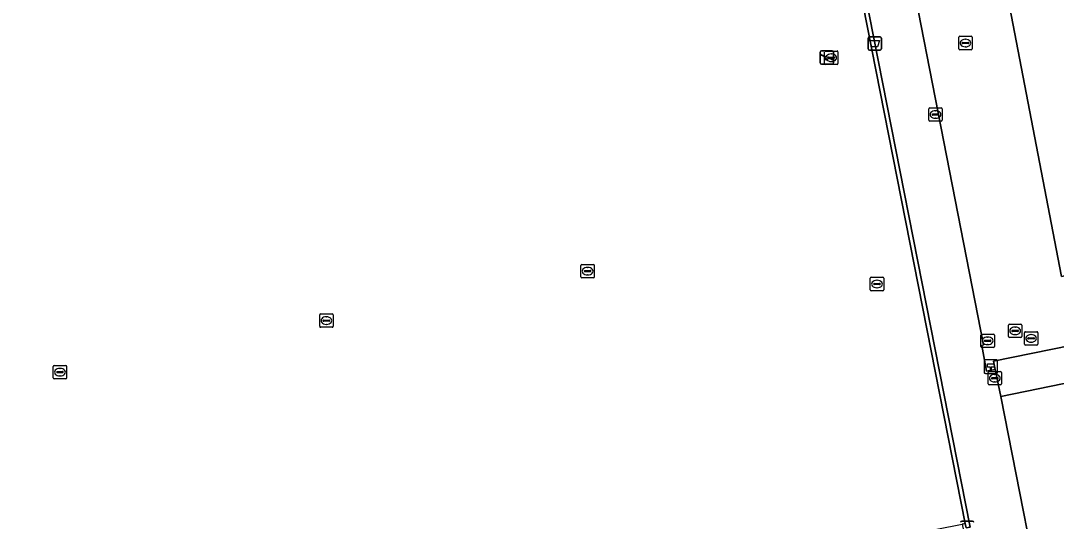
# Model space of a CAD drawing. Extents: x 160203 to 161530, y 379528 to 381797.
# Drawn here: x 160926.5 to 161003.7, y 380272.9 to 380310.2 of the extents above; entities that cross this region are included whole.
import ezdxf

# ---------------------------------------------------------------- set-up
doc = ezdxf.new("R2010")
doc.units = 0
for name, color, linetype in [('IMGEO_Afvalbak', 7, 'Continuous'), ('IMGEO_Groenvoorziening', 7, 'Continuous'), ('IMGEO_Hectometerpaal', 7, 'Continuous'), ('IMGEO_Hek', 7, 'Continuous'), ('IMGEO_Kolk', 7, 'Continuous'), ('IMGEO_Rijbaan_lokaal_open', 7, 'Continuous'), ('IMGEO_Speelvoorziening', 7, 'Continuous'), ('IMGEO_Voetpad_gesloten', 7, 'Continuous'), ('IMGEO_Voetpad_halfverhard', 7, 'Continuous'), ('IMGEO_Voetpad_open', 7, 'Continuous'), ('IMGEO_Waterleidingput', 7, 'Continuous')]:
    doc.layers.add(name, color=color, linetype=linetype)

msp = doc.modelspace()

# ---------------------------------------------------------------- linework, layer by layer
at = {"layer": 'IMGEO_Afvalbak'}
for p, q in [((160989.648, 380308.07), (160989.648, 380308.87)), ((160989.648, 380308.87), (160989.648, 380308.07)), ((160989.748, 380308.97), (160990.538, 380308.97)), ((160990.538, 380308.97), (160989.748, 380308.97)), ((160990.638, 380308.87), (160990.638, 380308.07)), ((160990.638, 380308.07), (160990.638, 380308.87)), ((160990.538, 380307.97), (160989.748, 380307.97)), ((160989.748, 380307.97), (160990.538, 380307.97)), ((160996.642, 380272.901), (160997.432, 380272.901)), ((160997.432, 380272.901), (160996.642, 380272.901))]:
    msp.add_line(p, q, dxfattribs=at)
msp.add_lwpolyline([(160989.791, 380308.684), (160990.495, 380308.684), (160990.346, 380308.214), (160989.94, 380308.214), (160989.791, 380308.684)], dxfattribs=at)
for centre, start, end in [((160989.748, 380308.87), 90, 180), ((160989.748, 380308.87), 90, 180), ((160990.538, 380308.87), 0, 90), ((160990.538, 380308.87), 360, 90), ((160989.748, 380308.07), 180, 270), ((160989.748, 380308.07), 180, 270), ((160990.538, 380308.07), 270, 0), ((160990.538, 380308.07), 270, 0), ((160996.642, 380272.801), 90, 180), ((160996.642, 380272.801), 90, 180), ((160997.432, 380272.801), 0, 90), ((160997.432, 380272.801), 360, 90)]:
    msp.add_arc(centre, 0.1, start, end, dxfattribs=at)
at = {"layer": 'IMGEO_Groenvoorziening'}
for points in [[(161085.537, 380377.016), (160985.605, 380357.762), (160988.105, 380344.908), (160986.786, 380344.652), (160986.845, 380344.353), (160998.251, 380286.024), (160998.135, 380285.991), (160998.477, 380284.075), (160999.132, 380284.201), (160999, 380284.815), (161014.741, 380288.028), (161014.77, 380287.937), (161015.166, 380288.017), (161017.972, 380273.912), (161018.431, 380273.994), (161025.681, 380237.526), (161025.325, 380237.468), (161031.755, 380225.462), (161026.902, 380250), (161019.392, 380287.978), (161106.057, 380305.223)], [(161104.77, 380311.847), (161004.072, 380291.11), (160991.612, 380355.796), (161085.984, 380375.238)]]:
    msp.add_lwpolyline(points, dxfattribs=at)
for points in [[(161091.436, 380376.361), (161085.984, 380375.238), (160991.612, 380355.796), (161004.072, 380291.11), (161104.77, 380311.847)], [(160982.946, 380343.466), (160876.624, 380322.345), (160890.678, 380251.936), (160931.881, 380259.924), (160937.455, 380261.035), (160950.949, 380263.688), (160996.667, 380272.689), (160996.889, 380272.733)]]:
    msp.add_lwpolyline(points, close=True, dxfattribs=at)
at = {"layer": 'IMGEO_Hectometerpaal'}
for p, q in [((160998.304, 380284.829), (160998.304, 380283.988)), ((160998.304, 380284.829), (160998.304, 380283.988)), ((160999.22, 380284.913), (160998.379, 380284.913)), ((160999.22, 380284.913), (160998.379, 380284.913)), ((160999.304, 380283.997), (160999.304, 380284.838)), ((160999.304, 380283.997), (160999.304, 380284.838)), ((160998.388, 380283.913), (160999.229, 380283.913)), ((160998.388, 380283.913), (160999.229, 380283.913))]:
    msp.add_line(p, q, dxfattribs=at)
msp.add_lwpolyline([(160998.829, 380284.057), (160998.769, 380284.057), (160998.769, 380284.362), (160998.549, 380284.362), (160998.549, 380284.631), (160999.049, 380284.631), (160999.049, 380284.362), (160998.829, 380284.362), (160998.829, 380284.057)], dxfattribs=at)
for centre, start, end in [((160998.382, 380284.835), 92.4484, 184.28452), ((160998.382, 380284.835), 92.4484, 184.28452), ((160999.226, 380284.835), 2.4484, 94.28452), ((160999.226, 380284.835), 2.4484, 94.28452), ((160998.382, 380283.991), 182.4484, 274.28452), ((160998.382, 380283.991), 182.4484, 274.28452), ((160999.226, 380283.991), 272.4484, 4.28452), ((160999.226, 380283.991), 272.4484, 4.28452)]:
    msp.add_arc(centre, 0.0779, start, end, dxfattribs=at)
at = {"layer": 'IMGEO_Hek'}
msp.add_lwpolyline([(160996.953, 380272.41), (160997.26, 380272.47), (160983.227, 380343.654), (160876.335, 380322.564), (160890.446, 380251.672), (160898.27, 380253.065), (160931.929, 380259.679)], dxfattribs=at)
at = {"layer": 'IMGEO_Kolk'}
for p, q in [((160994.175, 380302.756), (160994.175, 380303.608)), ((160994.25, 380303.682), (160995.102, 380303.682)), ((160994.434, 380303.176), (160994.434, 380303.188)), ((160994.477, 380303.225), (160994.875, 380303.225)), ((160994.663, 380303.462), (160994.688, 380303.462)), ((160994.918, 380303.188), (160994.918, 380303.176)), ((160995.176, 380303.608), (160995.176, 380302.756)), ((160995.102, 380302.682), (160994.25, 380302.682)), ((160994.872, 380303.139), (160994.474, 380303.139)), ((160994.686, 380302.902), (160994.661, 380302.902)), ((160998.595, 380283.122), (160998.595, 380283.974)), ((160998.67, 380284.048), (160999.522, 380284.048)), ((160999.596, 380283.974), (160999.596, 380283.122)), ((160998.854, 380283.542), (160998.854, 380283.554)), ((160999.292, 380283.505), (160998.894, 380283.505)), ((160998.897, 380283.591), (160999.295, 380283.591)), ((160999.106, 380283.268), (160999.081, 380283.268)), ((160999.083, 380283.828), (160999.108, 380283.828)), ((160999.338, 380283.554), (160999.338, 380283.542)), ((160999.522, 380283.048), (160998.67, 380283.048))]:
    msp.add_line(p, q, dxfattribs=at)
for points in [[(160994.175, 380302.756), (160994.175, 380303.608)], [(160994.25, 380303.682), (160995.102, 380303.682)], [(160995.176, 380303.608), (160995.176, 380302.756)], [(160995.102, 380302.682), (160994.25, 380302.682)], [(160998.595, 380283.122), (160998.595, 380283.974)], [(160998.67, 380284.048), (160999.522, 380284.048)], [(160999.596, 380283.974), (160999.596, 380283.122)], [(160999.522, 380283.048), (160998.67, 380283.048)]]:
    msp.add_lwpolyline(points, dxfattribs=at)
for centre, radius, start, end in [((160994.252, 380303.606), 0.0765, 91.55205, 178.44795), ((160994.252, 380303.606), 0.0765, 91.55205, 178.44795), ((160994.474, 380303.185), 0.0403, 85.87752, 175.75265), ((160994.471, 380303.175), 0.0366, 178.93798, 274.71019), ((160994.875, 380303.182), 0.043, 264.86636, 352.45326), ((160994.879, 380303.187), 0.0386, 1.73085, 96.63898), ((160995.1, 380303.606), 0.0765, 1.55205, 88.44795), ((160995.1, 380303.606), 0.0765, 1.55205, 88.44795), ((160994.252, 380302.758), 0.0765, 181.55205, 268.44795), ((160994.252, 380302.758), 0.0765, 181.55205, 268.44795), ((160995.1, 380302.758), 0.0765, 271.55205, 358.44795), ((160995.1, 380302.758), 0.0765, 271.55205, 358.44795), ((160998.672, 380283.972), 0.0765, 91.55205, 178.44795), ((160998.672, 380283.972), 0.0765, 91.55205, 178.44795), ((160999.52, 380283.972), 0.0765, 1.55205, 88.44795), ((160999.52, 380283.972), 0.0765, 1.55205, 88.44795), ((160998.672, 380283.124), 0.0765, 181.55205, 268.44795), ((160998.672, 380283.124), 0.0765, 181.55205, 268.44795), ((160998.894, 380283.551), 0.0403, 85.87752, 175.75265), ((160998.891, 380283.541), 0.0366, 178.93798, 274.71019), ((160999.295, 380283.548), 0.043, 264.86636, 352.45326), ((160999.299, 380283.553), 0.0386, 1.73085, 96.63898), ((160999.52, 380283.124), 0.0765, 271.55205, 358.44795), ((160999.52, 380283.124), 0.0765, 271.55205, 358.44795)]:
    msp.add_arc(centre, radius, start, end, dxfattribs=at)
for centre, major_axis, ratio, start_param, end_param in [((160994.662, 380303.182), (-0.387, 0.002), 0.722429, 4.712389, 7.853982), ((160994.687, 380303.182), (-0.39, 0.002), 0.717154, 1.570796, 4.712389), ((160999.082, 380283.548), (-0.387, 0.002), 0.722429, 4.712389, 7.853982), ((160999.107, 380283.548), (-0.39, 0.002), 0.717154, 1.570796, 4.712389)]:
    msp.add_ellipse(centre, major_axis=major_axis, ratio=ratio, start_param=start_param, end_param=end_param, dxfattribs=at)
at = {"layer": 'IMGEO_Rijbaan_lokaal_open'}
msp.add_lwpolyline([(160983.227, 380343.654), (160898.548, 380326.947), (160876.335, 380322.564), (160890.446, 380251.672), (160898.27, 380253.065), (160931.929, 380259.679), (160931.881, 380259.924), (160890.678, 380251.936), (160876.624, 380322.345), (160982.946, 380343.466), (160996.889, 380272.733), (160996.953, 380272.41), (160997.26, 380272.47)], close=True, dxfattribs=at)
at = {"layer": 'IMGEO_Speelvoorziening'}
for p, q in [((160986.084, 380307.033), (160986.084, 380307.833)), ((160986.084, 380307.833), (160986.084, 380307.033)), ((160986.184, 380307.933), (160986.974, 380307.933)), ((160986.974, 380307.933), (160986.184, 380307.933)), ((160987.074, 380307.833), (160987.074, 380307.033)), ((160987.074, 380307.033), (160987.074, 380307.833)), ((160986.467, 380307.461), (160986.128, 380307.598)), ((160986.153, 380307.658), (160987.029, 380307.305)), ((160987.005, 380307.245), (160986.665, 380307.382)), ((160986.974, 380306.933), (160986.184, 380306.933)), ((160986.184, 380306.933), (160986.974, 380306.933))]:
    msp.add_line(p, q, dxfattribs=at)
for centre, radius, start, end in [((160986.184, 380307.833), 0.1, 90, 180), ((160986.184, 380307.833), 0.1, 90, 180), ((160986.974, 380307.833), 0.1, 0, 90), ((160986.974, 380307.833), 0.1, 360, 90), ((160986.184, 380307.033), 0.1, 180, 270), ((160986.184, 380307.033), 0.1, 180, 270), ((160986.141, 380307.628), 0.0327, 68.07798, 248.07798), ((160986.546, 380307.371), 0.12, 130.99278, 5.16318), ((160986.974, 380307.033), 0.1, 270, 0), ((160986.974, 380307.033), 0.1, 270, 0), ((160987.017, 380307.275), 0.0327, 248.07798, 68.07798)]:
    msp.add_arc(centre, radius, start, end, dxfattribs=at)
at = {"layer": 'IMGEO_Voetpad_gesloten'}
msp.add_lwpolyline([(161014.77, 380287.937), (161014.741, 380288.028), (160999, 380284.815), (160999.132, 380284.201), (160999.536, 380282.183), (161015.263, 380285.404)], close=True, dxfattribs=at)
at = {"layer": 'IMGEO_Voetpad_halfverhard'}
msp.add_lwpolyline([(161015.263, 380285.404), (160999.536, 380282.183), (161003.19, 380263.637), (161003.503, 380262.046), (161006.385, 380258.013), (161020.123, 380260.871)], close=True, dxfattribs=at)
at = {"layer": 'IMGEO_Voetpad_open'}
msp.add_lwpolyline([(160986.845, 380344.353), (160983.227, 380343.654), (160997.26, 380272.47), (160996.953, 380272.41), (160996.889, 380272.733), (160996.667, 380272.689), (160996.879, 380271.614), (160998.296, 380264.433), (160998.483, 380263.548), (160998.637, 380262.783), (161003.19, 380263.637), (160999.536, 380282.183), (160999.132, 380284.201), (160998.477, 380284.075), (160998.135, 380285.991), (160998.251, 380286.024)], close=True, dxfattribs=at)
at = {"layer": 'IMGEO_Waterleidingput'}
for p, q in [((160996.404, 380308.075), (160996.404, 380308.927)), ((160996.479, 380309.001), (160997.331, 380309.001)), ((160996.706, 380308.544), (160997.104, 380308.544)), ((160996.892, 380308.781), (160996.917, 380308.781)), ((160997.405, 380308.927), (160997.405, 380308.075)), ((160986.406, 380306.982), (160986.406, 380307.834)), ((160986.481, 380307.908), (160987.333, 380307.908)), ((160987.407, 380307.834), (160987.407, 380306.982)), ((160997.331, 380308.001), (160996.479, 380308.001)), ((160996.663, 380308.495), (160996.663, 380308.507)), ((160997.101, 380308.458), (160996.703, 380308.458)), ((160996.915, 380308.221), (160996.89, 380308.221)), ((160997.147, 380308.507), (160997.147, 380308.495)), ((160986.665, 380307.402), (160986.665, 380307.414)), ((160987.103, 380307.365), (160986.705, 380307.365)), ((160986.708, 380307.451), (160987.106, 380307.451)), ((160986.917, 380307.128), (160986.892, 380307.128)), ((160986.894, 380307.688), (160986.919, 380307.688)), ((160987.149, 380307.414), (160987.149, 380307.402)), ((160987.333, 380306.908), (160986.481, 380306.908)), ((160968.247, 380291.094), (160968.247, 380291.946)), ((160968.322, 380292.02), (160969.174, 380292.02)), ((160968.735, 380291.8), (160968.76, 380291.8)), ((160969.248, 380291.946), (160969.248, 380291.094)), ((160969.174, 380291.02), (160968.322, 380291.02)), ((160968.506, 380291.514), (160968.506, 380291.526)), ((160968.944, 380291.477), (160968.546, 380291.477)), ((160968.549, 380291.563), (160968.947, 380291.563)), ((160968.758, 380291.24), (160968.733, 380291.24)), ((160968.99, 380291.526), (160968.99, 380291.514)), ((160989.813, 380290.135), (160989.813, 380290.987)), ((160989.888, 380291.061), (160990.74, 380291.061)), ((160990.301, 380290.841), (160990.326, 380290.841)), ((160990.814, 380290.987), (160990.814, 380290.135)), ((160990.74, 380290.061), (160989.888, 380290.061)), ((160990.072, 380290.555), (160990.072, 380290.567)), ((160990.51, 380290.518), (160990.112, 380290.518)), ((160990.115, 380290.604), (160990.513, 380290.604)), ((160990.324, 380290.281), (160990.299, 380290.281)), ((160990.556, 380290.567), (160990.556, 380290.555)), ((160948.779, 380287.413), (160948.779, 380288.265)), ((160948.854, 380288.339), (160949.706, 380288.339)), ((160949.038, 380287.833), (160949.038, 380287.845)), ((160949.476, 380287.796), (160949.078, 380287.796)), ((160949.081, 380287.882), (160949.479, 380287.882)), ((160949.267, 380288.119), (160949.292, 380288.119)), ((160949.522, 380287.845), (160949.522, 380287.833)), ((160949.78, 380288.265), (160949.78, 380287.413)), ((160949.706, 380287.339), (160948.854, 380287.339)), ((160949.29, 380287.559), (160949.265, 380287.559)), ((161000.111, 380286.646), (161000.111, 380287.498)), ((161000.186, 380287.572), (161001.038, 380287.572)), ((161000.37, 380287.066), (161000.37, 380287.078)), ((161000.808, 380287.029), (161000.41, 380287.029)), ((161000.413, 380287.115), (161000.811, 380287.115)), ((161000.599, 380287.352), (161000.624, 380287.352)), ((161000.854, 380287.078), (161000.854, 380287.066)), ((161001.112, 380287.498), (161001.112, 380286.646)), ((161001.298, 380286.088), (161001.298, 380286.94)), ((161001.373, 380287.014), (161002.225, 380287.014)), ((161002.299, 380286.94), (161002.299, 380286.088)), ((160998.059, 380285.906), (160998.059, 380286.758)), ((160998.134, 380286.832), (160998.986, 380286.832)), ((160998.318, 380286.326), (160998.318, 380286.338)), ((160998.756, 380286.289), (160998.358, 380286.289)), ((160998.361, 380286.375), (160998.759, 380286.375)), ((160998.547, 380286.612), (160998.572, 380286.612)), ((160998.802, 380286.338), (160998.802, 380286.326)), ((160999.06, 380286.758), (160999.06, 380285.906)), ((161001.038, 380286.572), (161000.186, 380286.572)), ((161000.622, 380286.792), (161000.597, 380286.792)), ((161001.557, 380286.508), (161001.557, 380286.52)), ((161001.995, 380286.471), (161001.597, 380286.471)), ((161001.6, 380286.557), (161001.998, 380286.557)), ((161001.809, 380286.234), (161001.784, 380286.234)), ((161001.786, 380286.794), (161001.811, 380286.794)), ((161002.041, 380286.52), (161002.041, 380286.508)), ((160998.986, 380285.832), (160998.134, 380285.832)), ((160998.57, 380286.052), (160998.545, 380286.052)), ((161002.225, 380286.014), (161001.373, 380286.014)), ((160928.922, 380283.575), (160928.922, 380284.427)), ((160928.997, 380284.501), (160929.849, 380284.501)), ((160929.181, 380283.995), (160929.181, 380284.007)), ((160929.619, 380283.958), (160929.221, 380283.958)), ((160929.224, 380284.044), (160929.622, 380284.044)), ((160929.41, 380284.281), (160929.435, 380284.281)), ((160929.665, 380284.007), (160929.665, 380283.995)), ((160929.923, 380284.427), (160929.923, 380283.575)), ((160929.849, 380283.501), (160928.997, 380283.501)), ((160929.433, 380283.721), (160929.408, 380283.721))]:
    msp.add_line(p, q, dxfattribs=at)
for points in [[(160996.404, 380308.075), (160996.404, 380308.927)], [(160996.479, 380309.001), (160997.331, 380309.001)], [(160997.405, 380308.927), (160997.405, 380308.075)], [(160986.406, 380306.982), (160986.406, 380307.834)], [(160986.481, 380307.908), (160987.333, 380307.908)], [(160987.407, 380307.834), (160987.407, 380306.982)], [(160997.331, 380308.001), (160996.479, 380308.001)], [(160987.333, 380306.908), (160986.481, 380306.908)], [(160968.247, 380291.094), (160968.247, 380291.946)], [(160968.322, 380292.02), (160969.174, 380292.02)], [(160969.248, 380291.946), (160969.248, 380291.094)], [(160969.174, 380291.02), (160968.322, 380291.02)], [(160989.813, 380290.135), (160989.813, 380290.987)], [(160989.888, 380291.061), (160990.74, 380291.061)], [(160990.814, 380290.987), (160990.814, 380290.135)], [(160990.74, 380290.061), (160989.888, 380290.061)], [(160948.779, 380287.413), (160948.779, 380288.265)], [(160948.854, 380288.339), (160949.706, 380288.339)], [(160949.78, 380288.265), (160949.78, 380287.413)], [(160949.706, 380287.339), (160948.854, 380287.339)], [(161000.111, 380286.646), (161000.111, 380287.498)], [(161000.186, 380287.572), (161001.038, 380287.572)], [(161001.112, 380287.498), (161001.112, 380286.646)], [(161001.298, 380286.088), (161001.298, 380286.94)], [(161001.373, 380287.014), (161002.225, 380287.014)], [(161002.299, 380286.94), (161002.299, 380286.088)], [(160998.059, 380285.906), (160998.059, 380286.758)], [(160998.134, 380286.832), (160998.986, 380286.832)], [(160999.06, 380286.758), (160999.06, 380285.906)], [(161001.038, 380286.572), (161000.186, 380286.572)], [(160998.986, 380285.832), (160998.134, 380285.832)], [(161002.225, 380286.014), (161001.373, 380286.014)], [(160928.922, 380283.575), (160928.922, 380284.427)], [(160928.997, 380284.501), (160929.849, 380284.501)], [(160929.923, 380284.427), (160929.923, 380283.575)], [(160929.849, 380283.501), (160928.997, 380283.501)]]:
    msp.add_lwpolyline(points, dxfattribs=at)
for centre, radius, start, end in [((160996.481, 380308.925), 0.0765, 91.55205, 178.44795), ((160996.481, 380308.925), 0.0765, 91.55205, 178.44795), ((160996.703, 380308.504), 0.0403, 85.87752, 175.75265), ((160997.108, 380308.506), 0.0386, 1.73085, 96.63898), ((160997.329, 380308.925), 0.0765, 1.55205, 88.44795), ((160997.329, 380308.925), 0.0765, 1.55205, 88.44795), ((160986.483, 380307.832), 0.0765, 91.55205, 178.44795), ((160986.483, 380307.832), 0.0765, 91.55205, 178.44795), ((160987.331, 380307.832), 0.0765, 1.55205, 88.44795), ((160987.331, 380307.832), 0.0765, 1.55205, 88.44795), ((160996.481, 380308.077), 0.0765, 181.55205, 268.44795), ((160996.481, 380308.077), 0.0765, 181.55205, 268.44795), ((160996.7, 380308.494), 0.0366, 178.93798, 274.71019), ((160997.104, 380308.501), 0.043, 264.86636, 352.45326), ((160997.329, 380308.077), 0.0765, 271.55205, 358.44795), ((160997.329, 380308.077), 0.0765, 271.55205, 358.44795), ((160986.705, 380307.411), 0.0403, 85.87752, 175.75265), ((160986.702, 380307.401), 0.0366, 178.93798, 274.71019), ((160987.106, 380307.408), 0.043, 264.86636, 352.45326), ((160987.11, 380307.413), 0.0386, 1.73085, 96.63898), ((160986.483, 380306.984), 0.0765, 181.55205, 268.44795), ((160986.483, 380306.984), 0.0765, 181.55205, 268.44795), ((160987.331, 380306.984), 0.0765, 271.55205, 358.44795), ((160987.331, 380306.984), 0.0765, 271.55205, 358.44795), ((160968.324, 380291.944), 0.0765, 91.55205, 178.44795), ((160968.324, 380291.944), 0.0765, 91.55205, 178.44795), ((160969.172, 380291.944), 0.0765, 1.55205, 88.44795), ((160969.172, 380291.944), 0.0765, 1.55205, 88.44795), ((160968.324, 380291.096), 0.0765, 181.55205, 268.44795), ((160968.324, 380291.096), 0.0765, 181.55205, 268.44795), ((160968.546, 380291.523), 0.0403, 85.87752, 175.75265), ((160968.543, 380291.513), 0.0366, 178.93798, 274.71019), ((160968.947, 380291.52), 0.043, 264.86636, 352.45326), ((160968.951, 380291.525), 0.0386, 1.73085, 96.63898), ((160969.172, 380291.096), 0.0765, 271.55205, 358.44795), ((160969.172, 380291.096), 0.0765, 271.55205, 358.44795), ((160989.89, 380290.985), 0.0765, 91.55205, 178.44795), ((160989.89, 380290.985), 0.0765, 91.55205, 178.44795), ((160990.738, 380290.985), 0.0765, 1.55205, 88.44795), ((160990.738, 380290.985), 0.0765, 1.55205, 88.44795), ((160989.89, 380290.137), 0.0765, 181.55205, 268.44795), ((160989.89, 380290.137), 0.0765, 181.55205, 268.44795), ((160990.112, 380290.564), 0.0403, 85.87752, 175.75265), ((160990.109, 380290.554), 0.0366, 178.93798, 274.71019), ((160990.513, 380290.561), 0.043, 264.86636, 352.45326), ((160990.517, 380290.566), 0.0386, 1.73085, 96.63898), ((160990.738, 380290.137), 0.0765, 271.55205, 358.44795), ((160990.738, 380290.137), 0.0765, 271.55205, 358.44795), ((160948.856, 380288.263), 0.0765, 91.55205, 178.44795), ((160948.856, 380288.263), 0.0765, 91.55205, 178.44795), ((160949.078, 380287.842), 0.0403, 85.87752, 175.75265), ((160949.075, 380287.832), 0.0366, 178.93798, 274.71019), ((160949.479, 380287.839), 0.043, 264.86636, 352.45326), ((160949.483, 380287.844), 0.0386, 1.73085, 96.63898), ((160949.704, 380288.263), 0.0765, 1.55205, 88.44795), ((160949.704, 380288.263), 0.0765, 1.55205, 88.44795), ((160948.856, 380287.415), 0.0765, 181.55205, 268.44795), ((160948.856, 380287.415), 0.0765, 181.55205, 268.44795), ((160949.704, 380287.415), 0.0765, 271.55205, 358.44795), ((160949.704, 380287.415), 0.0765, 271.55205, 358.44795), ((161000.188, 380287.496), 0.0765, 91.55205, 178.44795), ((161000.188, 380287.496), 0.0765, 91.55205, 178.44795), ((161000.41, 380287.075), 0.0403, 85.87752, 175.75265), ((161000.407, 380287.065), 0.0366, 178.93798, 274.71019), ((161000.811, 380287.072), 0.043, 264.86636, 352.45326), ((161000.815, 380287.077), 0.0386, 1.73085, 96.63898), ((161001.036, 380287.496), 0.0765, 1.55205, 88.44795), ((161001.036, 380287.496), 0.0765, 1.55205, 88.44795), ((161001.375, 380286.938), 0.0765, 91.55205, 178.44795), ((161001.375, 380286.938), 0.0765, 91.55205, 178.44795), ((161002.223, 380286.938), 0.0765, 1.55205, 88.44795), ((161002.223, 380286.938), 0.0765, 1.55205, 88.44795), ((160998.136, 380286.756), 0.0765, 91.55205, 178.44795), ((160998.136, 380286.756), 0.0765, 91.55205, 178.44795), ((160998.358, 380286.335), 0.0403, 85.87752, 175.75265), ((160998.355, 380286.325), 0.0366, 178.93798, 274.71019), ((160998.759, 380286.332), 0.043, 264.86636, 352.45326), ((160998.763, 380286.337), 0.0386, 1.73085, 96.63898), ((160998.984, 380286.756), 0.0765, 1.55205, 88.44795), ((160998.984, 380286.756), 0.0765, 1.55205, 88.44795), ((161000.188, 380286.648), 0.0765, 181.55205, 268.44795), ((161000.188, 380286.648), 0.0765, 181.55205, 268.44795), ((161001.036, 380286.648), 0.0765, 271.55205, 358.44795), ((161001.036, 380286.648), 0.0765, 271.55205, 358.44795), ((161001.597, 380286.517), 0.0403, 85.87752, 175.75265), ((161001.594, 380286.507), 0.0366, 178.93798, 274.71019), ((161001.998, 380286.514), 0.043, 264.86636, 352.45326), ((161002.002, 380286.519), 0.0386, 1.73085, 96.63898), ((160998.136, 380285.908), 0.0765, 181.55205, 268.44795), ((160998.136, 380285.908), 0.0765, 181.55205, 268.44795), ((160998.984, 380285.908), 0.0765, 271.55205, 358.44795), ((160998.984, 380285.908), 0.0765, 271.55205, 358.44795), ((161001.375, 380286.09), 0.0765, 181.55205, 268.44795), ((161001.375, 380286.09), 0.0765, 181.55205, 268.44795), ((161002.223, 380286.09), 0.0765, 271.55205, 358.44795), ((161002.223, 380286.09), 0.0765, 271.55205, 358.44795), ((160928.999, 380284.425), 0.0765, 91.55205, 178.44795), ((160928.999, 380284.425), 0.0765, 91.55205, 178.44795), ((160929.221, 380284.004), 0.0403, 85.87752, 175.75265), ((160929.218, 380283.994), 0.0366, 178.93798, 274.71019), ((160929.622, 380284.001), 0.043, 264.86636, 352.45326), ((160929.626, 380284.006), 0.0386, 1.73085, 96.63898), ((160929.847, 380284.425), 0.0765, 1.55205, 88.44795), ((160929.847, 380284.425), 0.0765, 1.55205, 88.44795), ((160928.999, 380283.577), 0.0765, 181.55205, 268.44795), ((160928.999, 380283.577), 0.0765, 181.55205, 268.44795), ((160929.847, 380283.577), 0.0765, 271.55205, 358.44795), ((160929.847, 380283.577), 0.0765, 271.55205, 358.44795)]:
    msp.add_arc(centre, radius, start, end, dxfattribs=at)
for centre, major_axis, ratio, start_param, end_param in [((160996.891, 380308.501), (-0.387, 0.002), 0.722429, 4.712389, 7.853982), ((160996.916, 380308.501), (-0.39, 0.002), 0.717154, 1.570796, 4.712389), ((160986.893, 380307.408), (-0.387, 0.002), 0.722429, 4.712389, 7.853982), ((160986.918, 380307.408), (-0.39, 0.002), 0.717154, 1.570796, 4.712389), ((160968.734, 380291.52), (-0.387, 0.002), 0.722429, 4.712389, 7.853982), ((160968.759, 380291.52), (-0.39, 0.002), 0.717154, 1.570796, 4.712389), ((160990.3, 380290.561), (-0.387, 0.002), 0.722429, 4.712389, 7.853982), ((160990.325, 380290.561), (-0.39, 0.002), 0.717154, 1.570796, 4.712389), ((160949.266, 380287.839), (-0.387, 0.002), 0.722429, 4.712389, 7.853982), ((160949.291, 380287.839), (-0.39, 0.002), 0.717154, 1.570796, 4.712389), ((161000.598, 380287.072), (-0.387, 0.002), 0.722429, 4.712389, 7.853982), ((161000.623, 380287.072), (-0.39, 0.002), 0.717154, 1.570796, 4.712389), ((160998.546, 380286.332), (-0.387, 0.002), 0.722429, 4.712389, 7.853982), ((160998.571, 380286.332), (-0.39, 0.002), 0.717154, 1.570796, 4.712389), ((161001.785, 380286.514), (-0.387, 0.002), 0.722429, 4.712389, 7.853982), ((161001.81, 380286.514), (-0.39, 0.002), 0.717154, 1.570796, 4.712389), ((160929.409, 380284.001), (-0.387, 0.002), 0.722429, 4.712389, 7.853982), ((160929.434, 380284.001), (-0.39, 0.002), 0.717154, 1.570796, 4.712389)]:
    msp.add_ellipse(centre, major_axis=major_axis, ratio=ratio, start_param=start_param, end_param=end_param, dxfattribs=at)

doc.saveas('drawing.dxf')
